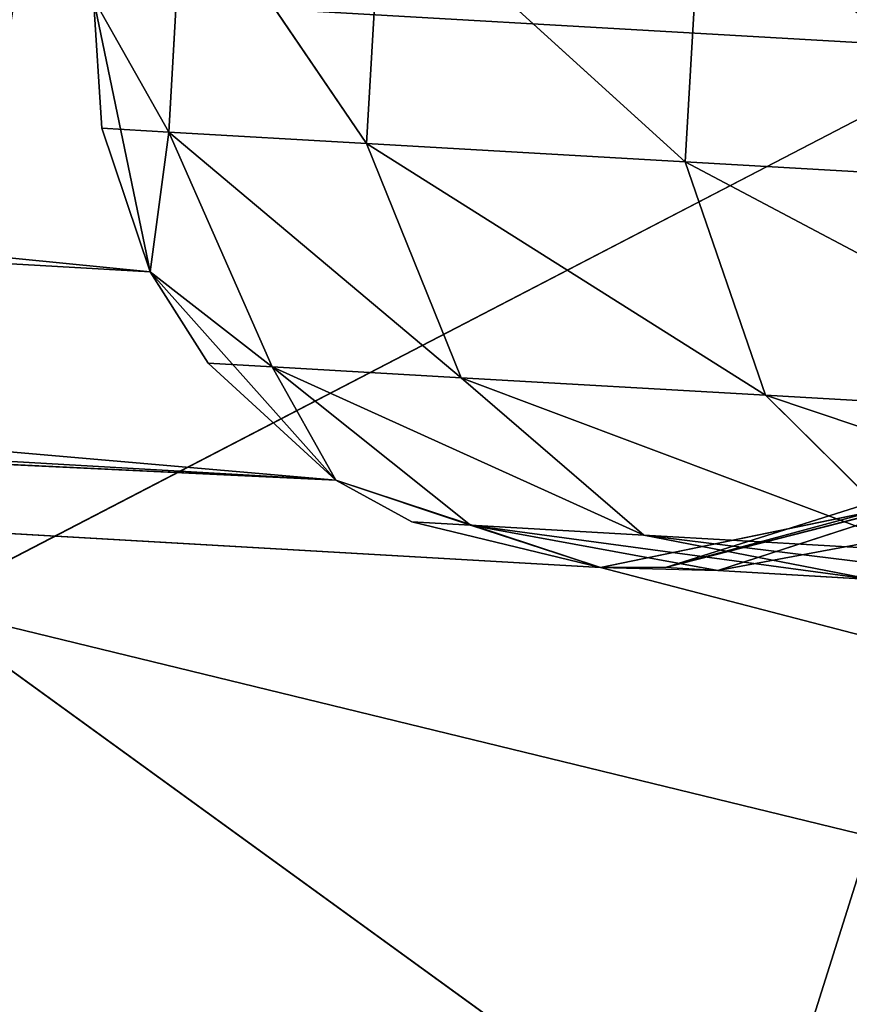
# Model space of a CAD drawing. Extents: x 228 to 329, y 0 to 150.
# Tile 354 of 656: x 280.202 to 280.586, y 49.694 to 50.151. Entities that reach past the tile are written whole.
import ezdxf

# ---------------------------------------------------------------- set-up
doc = ezdxf.new("R2010")
doc.units = 0
doc.header["$LTSCALE"] = 25.4
doc.layers.get('0').update_dxf_attribs({"color": 13, "linetype": 'CONTINUOUS'})

# ---------------------------------------------------------------- blocks, each defined once
blk = doc.blocks.new('SIS-9506-8054_STL_1')
at = {"color": 7}
for p, q in [((52.78733, 102.14181, 100.14023), (52.98378, 102.33858, 100.15154)), ((52.78733, 102.14181, 100.14023), (52.98378, 102.33858, 100.15154)), ((52.78733, 102.14181, 100.14023), (53.01231, 102.29511, 100.2593)), ((52.78733, 102.14181, 100.14023), (53.01231, 102.29511, 100.2593)), ((52.82465, 102.10714, 100.2485), (53.01231, 102.29511, 100.2593)), ((52.82465, 102.10714, 100.2485), (53.01231, 102.29511, 100.2593)), ((52.82465, 102.10714, 100.2485), (53.0697, 102.21812, 100.33069)), ((52.82465, 102.10714, 100.2485), (53.0697, 102.21812, 100.33069)), ((52.63952, 101.90618, 100.13172), (52.78733, 102.14181, 100.14023)), ((52.63952, 101.90618, 100.13172), (52.78733, 102.14181, 100.14023)), ((52.64639, 101.90618, 100.01226), (52.78733, 102.14181, 100.14023)), ((52.64639, 101.90618, 100.01226), (52.78733, 102.14181, 100.14023)), ((52.7942, 102.14181, 100.02077), (52.78733, 102.14181, 100.14023)), ((52.78733, 102.14181, 100.14023), (52.82465, 102.10714, 100.2485)), ((52.7942, 102.14181, 100.02077), (52.78733, 102.14181, 100.14023)), ((52.78733, 102.14181, 100.14023), (52.82465, 102.10714, 100.2485)), ((52.63952, 101.90618, 100.13172), (52.82465, 102.10714, 100.2485)), ((52.63952, 101.90618, 100.13172), (52.82465, 102.10714, 100.2485)), ((52.68345, 101.88205, 100.24038), (52.82465, 102.10714, 100.2485)), ((52.68345, 101.88205, 100.24038), (52.82465, 102.10714, 100.2485)), ((52.82465, 102.10714, 100.2485), (52.8976, 102.04574, 100.32079)), ((52.82465, 102.10714, 100.2485), (52.8976, 102.04574, 100.32079)), ((52.68345, 101.88205, 100.24038), (52.8976, 102.04574, 100.32079)), ((52.68345, 101.88205, 100.24038), (52.8976, 102.04574, 100.32079)), ((52.76812, 101.83932, 100.31333), (52.8976, 102.04574, 100.32079)), ((52.76812, 101.83932, 100.31333), (52.8976, 102.04574, 100.32079)), ((52.76812, 101.83932, 100.31333), (52.98949, 101.97168, 100.34052)), ((52.76812, 101.83932, 100.31333), (52.98949, 101.97168, 100.34052)), ((52.54776, 101.64351, 100.12644), (52.63952, 101.90618, 100.13172)), ((52.54776, 101.64351, 100.12644), (52.63952, 101.90618, 100.13172)), ((52.55463, 101.64351, 100.00698), (52.63952, 101.90618, 100.13172)), ((52.55463, 101.64351, 100.00698), (52.63952, 101.90618, 100.13172)), ((52.64639, 101.90618, 100.01226), (52.63952, 101.90618, 100.13172)), ((52.63952, 101.90618, 100.13172), (52.68345, 101.88205, 100.24038)), ((52.64639, 101.90618, 100.01226), (52.63952, 101.90618, 100.13172)), ((52.63952, 101.90618, 100.13172), (52.68345, 101.88205, 100.24038)), ((52.54776, 101.64351, 100.12644), (52.68345, 101.88205, 100.24038)), ((52.54776, 101.64351, 100.12644), (52.68345, 101.88205, 100.24038)), ((52.59579, 101.63113, 100.23533), (52.68345, 101.88205, 100.24038)), ((52.59579, 101.63113, 100.23533), (52.68345, 101.88205, 100.24038)), ((52.68345, 101.88205, 100.24038), (52.76812, 101.83932, 100.31333)), ((52.68345, 101.88205, 100.24038), (52.76812, 101.83932, 100.31333)), ((52.59579, 101.63113, 100.23533), (52.76812, 101.83932, 100.31333)), ((52.59579, 101.63113, 100.23533), (52.76812, 101.83932, 100.31333)), ((52.68774, 101.60922, 100.30871), (52.76812, 101.83932, 100.31333)), ((52.68774, 101.60922, 100.30871), (52.76812, 101.83932, 100.31333)), ((52.76812, 101.83932, 100.31333), (52.87413, 101.78779, 100.33389)), ((52.76812, 101.83932, 100.31333), (52.87413, 101.78779, 100.33389)), ((52.68774, 101.60922, 100.30871), (52.87413, 101.78779, 100.33389)), ((52.68774, 101.60922, 100.30871), (52.87413, 101.78779, 100.33389)), ((52.80252, 101.58279, 100.32977), (52.87413, 101.78779, 100.33389)), ((52.80252, 101.58279, 100.32977), (52.87413, 101.78779, 100.33389)), ((52.80252, 101.58279, 100.32977), (52.97721, 101.73924, 100.29732)), ((52.80252, 101.58279, 100.32977), (52.97721, 101.73924, 100.29732)), ((52.51284, 101.36697, 100.0645), (52.54776, 101.64351, 100.12644)), ((52.51284, 101.36697, 100.0645), (52.54776, 101.64351, 100.12644)), ((52.51665, 101.36697, 100.12465), (52.54776, 101.64351, 100.12644)), ((52.51665, 101.36697, 100.12465), (52.54776, 101.64351, 100.12644)), ((52.53909, 101.36697, 100.19122), (52.54776, 101.64351, 100.12644)), ((52.53909, 101.36697, 100.19122), (52.54776, 101.64351, 100.12644)), ((52.54776, 101.64351, 100.12644), (52.55463, 101.64351, 100.00698)), ((52.59579, 101.63113, 100.23533), (52.54776, 101.64351, 100.12644)), ((52.54776, 101.64351, 100.12644), (52.55463, 101.64351, 100.00698)), ((52.59579, 101.63113, 100.23533), (52.54776, 101.64351, 100.12644)), ((52.53909, 101.36697, 100.19122), (52.59579, 101.63113, 100.23533)), ((52.53909, 101.36697, 100.19122), (52.59579, 101.63113, 100.23533)), ((52.56608, 101.36697, 100.23362), (52.59579, 101.63113, 100.23533)), ((52.56608, 101.36697, 100.23362), (52.59579, 101.63113, 100.23533)), ((52.59579, 101.63113, 100.23533), (52.68774, 101.60922, 100.30871)), ((52.62519, 101.36697, 100.28783), (52.59579, 101.63113, 100.23533)), ((52.62519, 101.36697, 100.28783), (52.59579, 101.63113, 100.23533)), ((52.59579, 101.63113, 100.23533), (52.68774, 101.60922, 100.30871)), ((52.62519, 101.36697, 100.28783), (52.68774, 101.60922, 100.30871)), ((52.66049, 101.36697, 100.30714), (52.68774, 101.60922, 100.30871)), ((52.74806, 101.36697, 100.32845), (52.68774, 101.60922, 100.30871)), ((52.68774, 101.60922, 100.30871), (52.80252, 101.58279, 100.32977)), ((52.68774, 101.60922, 100.30871), (52.80252, 101.58279, 100.32977)), ((52.74806, 101.36697, 100.32845), (52.68774, 101.60922, 100.30871)), ((52.74806, 101.36697, 100.32845), (52.80252, 101.58279, 100.32977)), ((52.77825, 101.36697, 100.32836), (52.80252, 101.58279, 100.32977)), ((52.80252, 101.58279, 100.32977), (52.91386, 101.55789, 100.29367)), ((52.80252, 101.58279, 100.32977), (52.91386, 101.55789, 100.29367)), ((52.77825, 101.36697, 100.32836), (52.91386, 101.55789, 100.29367)), ((52.77825, 101.36697, 100.32836), (52.91386, 101.55789, 100.29367)), ((52.51665, 101.36697, 100.12465), (52.51284, 96.00087, 100.0645)), ((52.51665, 101.36697, 100.12465), (52.51284, 101.36697, 100.0645)), ((52.51665, 101.36697, 100.12465), (52.51284, 96.00087, 100.0645)), ((52.51665, 101.36697, 100.12465), (52.51284, 101.36697, 100.0645)), ((52.53909, 101.36697, 100.19122), (52.51665, 101.36697, 100.12465)), ((52.51665, 101.36697, 100.12465), (52.53909, 96.00087, 100.19122)), ((52.51665, 101.36697, 100.12465), (52.53909, 96.00087, 100.19122)), ((52.53909, 101.36697, 100.19122), (52.51665, 101.36697, 100.12465)), ((52.56608, 101.36697, 100.23362), (52.53909, 96.00087, 100.19122)), ((52.56608, 101.36697, 100.23362), (52.53909, 101.36697, 100.19122)), ((52.53909, 101.36697, 100.19122), (52.53909, 96.00087, 100.19122)), ((52.56608, 101.36697, 100.23362), (52.53909, 96.00087, 100.19122)), ((52.53909, 101.36697, 100.19122), (52.53909, 96.00087, 100.19122)), ((52.56608, 101.36697, 100.23362), (52.53909, 101.36697, 100.19122)), ((52.62519, 101.36697, 100.28783), (52.56608, 101.36697, 100.23362)), ((52.56608, 101.36697, 100.23362), (52.62519, 96.00087, 100.28783)), ((52.56608, 101.36697, 100.23362), (52.62519, 96.00087, 100.28783)), ((52.62519, 101.36697, 100.28783), (52.56608, 101.36697, 100.23362)), ((52.66049, 101.36697, 100.30714), (52.62519, 96.00087, 100.28783)), ((52.66049, 101.36697, 100.30714), (52.62519, 101.36697, 100.28783)), ((52.62519, 101.36697, 100.28783), (52.62519, 96.00087, 100.28783)), ((52.66049, 101.36697, 100.30714), (52.62519, 96.00087, 100.28783)), ((52.62519, 101.36697, 100.28783), (52.62519, 96.00087, 100.28783)), ((52.74806, 96.00087, 100.32845), (52.66049, 101.36697, 100.30714)), ((52.74806, 101.36697, 100.32845), (52.66049, 101.36697, 100.30714)), ((52.74806, 96.00087, 100.32845), (52.66049, 101.36697, 100.30714)), ((52.74806, 101.36697, 100.32845), (52.66049, 101.36697, 100.30714)), ((52.77825, 101.36697, 100.32836), (52.74806, 96.00087, 100.32845)), ((52.77825, 101.36697, 100.32836), (52.74806, 96.00087, 100.32845)), ((52.77825, 101.36697, 100.32836), (52.74806, 101.36697, 100.32845)), ((52.74806, 101.36697, 100.32845), (52.74806, 96.00087, 100.32845)), ((52.74806, 101.36697, 100.32845), (52.74806, 96.00087, 100.32845)), ((52.89238, 101.36697, 100.29243), (52.77825, 101.36697, 100.32836)), ((52.77825, 101.36697, 100.32836), (52.87477, 96.00087, 100.3022)), ((52.77825, 101.36697, 100.32836), (52.87477, 96.00087, 100.3022)), ((52.89238, 101.36697, 100.29243), (52.77825, 101.36697, 100.32836)), ((52.62519, 96.00087, 100.28783), (49.26901, 96.00087, 100.12822)), ((49.26901, 96.00087, 100.12822), (52.74806, 96.00087, 100.32845)), ((49.26901, 96.00087, 100.12822), (52.74806, 96.00087, 100.32845)), ((52.62519, 96.00087, 100.28783), (49.26901, 96.00087, 100.12822)), ((49.39573, 96.00087, 100.10197), (52.62519, 96.00087, 100.28783)), ((49.39573, 96.00087, 100.10197), (52.62519, 96.00087, 100.28783)), ((49.49234, 96.00087, 100.01587), (52.53909, 96.00087, 100.19122)), ((49.49234, 96.00087, 100.01587), (52.53909, 96.00087, 100.19122)), ((49.49234, 96.00087, 100.01587), (52.62519, 96.00087, 100.28783)), ((49.49234, 96.00087, 100.01587), (52.62519, 96.00087, 100.28783)), ((49.53297, 96.00087, 99.893), (52.53909, 96.00087, 100.19122)), ((49.53297, 96.00087, 99.893), (52.53909, 96.00087, 100.19122)), ((52.53909, 96.00087, 100.19122), (52.51284, 96.00087, 100.0645)), ((52.53909, 96.00087, 100.19122), (52.51284, 96.00087, 100.0645)), ((52.62519, 96.00087, 100.28783), (52.53909, 96.00087, 100.19122)), ((52.62519, 96.00087, 100.28783), (52.53909, 96.00087, 100.19122)), ((52.74806, 96.00087, 100.32845), (52.62519, 96.00087, 100.28783)), ((52.74806, 96.00087, 100.32845), (52.62519, 96.00087, 100.28783)), ((56.45636, 96.00087, 101.29312), (52.74806, 96.00087, 100.32845)), ((52.87477, 96.00087, 100.3022), (52.74806, 96.00087, 100.32845)), ((56.45636, 96.00087, 101.29312), (52.74806, 96.00087, 100.32845)), ((52.87477, 96.00087, 100.3022), (52.74806, 96.00087, 100.32845)), ((52.92922, 61.62022, 100.08846), (52.43303, 61.352, 100.34594)), ((52.43303, 61.352, 100.34594), (52.81884, 61.62022, 100.6256)), ((52.43303, 61.352, 100.34594), (52.81884, 61.62022, 100.6256)), ((52.43303, 61.352, 100.34594), (52.87322, 61.62022, 100.45306)), ((52.43303, 61.352, 100.34594), (52.87322, 61.62022, 100.45306)), ((52.92922, 61.62022, 100.08846), (52.43303, 61.352, 100.34594)), ((52.47659, 61.352, 100.06242), (52.92922, 61.62022, 100.08846)), ((52.47659, 61.352, 100.06242), (52.92922, 61.62022, 100.08846)), ((52.81884, 61.62022, 100.6256), (52.87322, 61.62022, 100.45306)), ((52.81884, 61.62022, 100.6256), (52.87322, 61.62022, 100.45306))]:
    blk.add_line(p, q, dxfattribs=at)
mesh = blk.add_polyface(dxfattribs=at)
corners = [(52.98378, 102.33858, 100.15154), (52.7942, 102.14181, 100.02077), (52.78733, 102.14181, 100.14023)]
mesh.append_faces([[corners[k] for k in face] for face in [(0, 1, 2)]], dxfattribs={"color": 7})
mesh = blk.add_polyface(dxfattribs=at)
corners = [(52.98378, 102.33858, 100.15154), (52.78733, 102.14181, 100.14023), (53.01231, 102.29511, 100.2593)]
mesh.append_faces([[corners[k] for k in face] for face in [(0, 1, 2)]], dxfattribs={"color": 7})
mesh = blk.add_polyface(dxfattribs=at)
corners = [(52.98378, 102.33858, 100.15154), (52.99065, 102.33858, 100.03207), (52.7942, 102.14181, 100.02077)]
mesh.append_faces([[corners[k] for k in face] for face in [(0, 1, 2)]], dxfattribs={"color": 7})
mesh = blk.add_polyface(dxfattribs=at)
corners = [(53.01231, 102.29511, 100.2593), (52.78733, 102.14181, 100.14023), (52.82465, 102.10714, 100.2485)]
mesh.append_faces([[corners[k] for k in face] for face in [(0, 1, 2)]], dxfattribs={"color": 7})
mesh = blk.add_polyface(dxfattribs=at)
corners = [(53.0697, 102.21812, 100.33069), (53.01231, 102.29511, 100.2593), (52.82465, 102.10714, 100.2485)]
mesh.append_faces([[corners[k] for k in face] for face in [(0, 1, 2)]], dxfattribs={"color": 7})
mesh = blk.add_polyface(dxfattribs=at)
corners = [(53.0697, 102.21812, 100.33069), (52.82465, 102.10714, 100.2485), (52.8976, 102.04574, 100.32079)]
mesh.append_faces([[corners[k] for k in face] for face in [(0, 1, 2)]], dxfattribs={"color": 7})
mesh = blk.add_polyface(dxfattribs=at)
corners = [(52.78733, 102.14181, 100.14023), (52.64639, 101.90618, 100.01226), (52.63952, 101.90618, 100.13172)]
mesh.append_faces([[corners[k] for k in face] for face in [(0, 1, 2)]], dxfattribs={"color": 7})
mesh = blk.add_polyface(dxfattribs=at)
corners = [(52.78733, 102.14181, 100.14023), (52.63952, 101.90618, 100.13172), (52.82465, 102.10714, 100.2485)]
mesh.append_faces([[corners[k] for k in face] for face in [(0, 1, 2)]], dxfattribs={"color": 7})
mesh = blk.add_polyface(dxfattribs=at)
corners = [(52.7942, 102.14181, 100.02077), (52.64639, 101.90618, 100.01226), (52.78733, 102.14181, 100.14023)]
mesh.append_faces([[corners[k] for k in face] for face in [(0, 1, 2)]], dxfattribs={"color": 7})
mesh = blk.add_polyface(dxfattribs=at)
corners = [(52.82465, 102.10714, 100.2485), (52.63952, 101.90618, 100.13172), (52.68345, 101.88205, 100.24038)]
mesh.append_faces([[corners[k] for k in face] for face in [(0, 1, 2)]], dxfattribs={"color": 7})
mesh = blk.add_polyface(dxfattribs=at)
corners = [(52.8976, 102.04574, 100.32079), (52.82465, 102.10714, 100.2485), (52.68345, 101.88205, 100.24038)]
mesh.append_faces([[corners[k] for k in face] for face in [(0, 1, 2)]], dxfattribs={"color": 7})
mesh = blk.add_polyface(dxfattribs=at)
corners = [(52.8976, 102.04574, 100.32079), (52.68345, 101.88205, 100.24038), (52.76812, 101.83932, 100.31333)]
mesh.append_faces([[corners[k] for k in face] for face in [(0, 1, 2)]], dxfattribs={"color": 7})
mesh = blk.add_polyface(dxfattribs=at)
corners = [(52.98949, 101.97168, 100.34052), (52.8976, 102.04574, 100.32079), (52.76812, 101.83932, 100.31333)]
mesh.append_faces([[corners[k] for k in face] for face in [(0, 1, 2)]], dxfattribs={"color": 7})
mesh = blk.add_polyface(dxfattribs=at)
corners = [(52.98949, 101.97168, 100.34052), (52.76812, 101.83932, 100.31333), (52.87413, 101.78779, 100.33389)]
mesh.append_faces([[corners[k] for k in face] for face in [(0, 1, 2)]], dxfattribs={"color": 7})
mesh = blk.add_polyface(dxfattribs=at)
corners = [(52.63952, 101.90618, 100.13172), (52.55463, 101.64351, 100.00698), (52.54776, 101.64351, 100.12644)]
mesh.append_faces([[corners[k] for k in face] for face in [(0, 1, 2)]], dxfattribs={"color": 7})
mesh = blk.add_polyface(dxfattribs=at)
corners = [(52.63952, 101.90618, 100.13172), (52.54776, 101.64351, 100.12644), (52.68345, 101.88205, 100.24038)]
mesh.append_faces([[corners[k] for k in face] for face in [(0, 1, 2)]], dxfattribs={"color": 7})
mesh = blk.add_polyface(dxfattribs=at)
corners = [(52.64639, 101.90618, 100.01226), (52.55463, 101.64351, 100.00698), (52.63952, 101.90618, 100.13172)]
mesh.append_faces([[corners[k] for k in face] for face in [(0, 1, 2)]], dxfattribs={"color": 7})
mesh = blk.add_polyface(dxfattribs=at)
corners = [(52.68345, 101.88205, 100.24038), (52.54776, 101.64351, 100.12644), (52.59579, 101.63113, 100.23533)]
mesh.append_faces([[corners[k] for k in face] for face in [(0, 1, 2)]], dxfattribs={"color": 7})
mesh = blk.add_polyface(dxfattribs=at)
corners = [(52.76812, 101.83932, 100.31333), (52.68345, 101.88205, 100.24038), (52.59579, 101.63113, 100.23533)]
mesh.append_faces([[corners[k] for k in face] for face in [(0, 1, 2)]], dxfattribs={"color": 7})
mesh = blk.add_polyface(dxfattribs=at)
corners = [(52.76812, 101.83932, 100.31333), (52.59579, 101.63113, 100.23533), (52.68774, 101.60922, 100.30871)]
mesh.append_faces([[corners[k] for k in face] for face in [(0, 1, 2)]], dxfattribs={"color": 7})
mesh = blk.add_polyface(dxfattribs=at)
corners = [(52.87413, 101.78779, 100.33389), (52.76812, 101.83932, 100.31333), (52.68774, 101.60922, 100.30871)]
mesh.append_faces([[corners[k] for k in face] for face in [(0, 1, 2)]], dxfattribs={"color": 7})
mesh = blk.add_polyface(dxfattribs=at)
corners = [(52.87413, 101.78779, 100.33389), (52.68774, 101.60922, 100.30871), (52.80252, 101.58279, 100.32977)]
mesh.append_faces([[corners[k] for k in face] for face in [(0, 1, 2)]], dxfattribs={"color": 7})
mesh = blk.add_polyface(dxfattribs=at)
corners = [(52.97721, 101.73924, 100.29732), (52.87413, 101.78779, 100.33389), (52.80252, 101.58279, 100.32977)]
mesh.append_faces([[corners[k] for k in face] for face in [(0, 1, 2)]], dxfattribs={"color": 7})
mesh = blk.add_polyface(dxfattribs=at)
corners = [(52.97721, 101.73924, 100.29732), (52.80252, 101.58279, 100.32977), (52.91386, 101.55789, 100.29367)]
mesh.append_faces([[corners[k] for k in face] for face in [(0, 1, 2)]], dxfattribs={"color": 7})
mesh = blk.add_polyface(dxfattribs=at)
corners = [(52.55463, 101.64351, 100.00698), (52.51284, 101.36697, 100.0645), (52.54776, 101.64351, 100.12644)]
mesh.append_faces([[corners[k] for k in face] for face in [(0, 1, 2)]], dxfattribs={"color": 7})
mesh = blk.add_polyface(dxfattribs=at)
corners = [(52.54776, 101.64351, 100.12644), (52.51284, 101.36697, 100.0645), (52.51665, 101.36697, 100.12465)]
mesh.append_faces([[corners[k] for k in face] for face in [(0, 1, 2)]], dxfattribs={"color": 7})
mesh = blk.add_polyface(dxfattribs=at)
corners = [(52.54776, 101.64351, 100.12644), (52.51665, 101.36697, 100.12465), (52.53909, 101.36697, 100.19122)]
mesh.append_faces([[corners[k] for k in face] for face in [(0, 1, 2)]], dxfattribs={"color": 7})
mesh = blk.add_polyface(dxfattribs=at)
corners = [(52.54776, 101.64351, 100.12644), (52.53909, 101.36697, 100.19122), (52.59579, 101.63113, 100.23533)]
mesh.append_faces([[corners[k] for k in face] for face in [(0, 1, 2)]], dxfattribs={"color": 7})
mesh = blk.add_polyface(dxfattribs=at)
corners = [(52.59579, 101.63113, 100.23533), (52.53909, 101.36697, 100.19122), (52.56608, 101.36697, 100.23362)]
mesh.append_faces([[corners[k] for k in face] for face in [(0, 1, 2)]], dxfattribs={"color": 7})
mesh = blk.add_polyface(dxfattribs=at)
corners = [(52.62519, 101.36697, 100.28783), (52.59579, 101.63113, 100.23533), (52.56608, 101.36697, 100.23362)]
mesh.append_faces([[corners[k] for k in face] for face in [(0, 1, 2)]], dxfattribs={"color": 7})
mesh = blk.add_polyface(dxfattribs=at)
corners = [(52.68774, 101.60922, 100.30871), (52.59579, 101.63113, 100.23533), (52.62519, 101.36697, 100.28783)]
mesh.append_faces([[corners[k] for k in face] for face in [(0, 1, 2)]], dxfattribs={"color": 7})
mesh = blk.add_polyface(dxfattribs=at)
corners = [(52.74806, 101.36697, 100.32845), (52.68774, 101.60922, 100.30871), (52.66049, 101.36697, 100.30714)]
mesh.append_faces([[corners[k] for k in face] for face in [(0, 1, 2)]], dxfattribs={"color": 7})
mesh = blk.add_polyface(dxfattribs=at)
corners = [(52.80252, 101.58279, 100.32977), (52.68774, 101.60922, 100.30871), (52.74806, 101.36697, 100.32845)]
mesh.append_faces([[corners[k] for k in face] for face in [(0, 1, 2)]], dxfattribs={"color": 7})
mesh = blk.add_polyface(dxfattribs=at)
corners = [(52.91386, 101.55789, 100.29367), (52.80252, 101.58279, 100.32977), (52.77825, 101.36697, 100.32836)]
mesh.append_faces([[corners[k] for k in face] for face in [(0, 1, 2)]], dxfattribs={"color": 7})
mesh = blk.add_polyface(dxfattribs=at)
corners = [(52.91386, 101.55789, 100.29367), (52.77825, 101.36697, 100.32836), (52.89238, 101.36697, 100.29243)]
mesh.append_faces([[corners[k] for k in face] for face in [(0, 1, 2)]], dxfattribs={"color": 7})
mesh = blk.add_polyface(dxfattribs=at)
corners = [(52.51665, 101.36697, 100.12465), (52.51284, 96.00087, 100.0645), (52.53909, 96.00087, 100.19122)]
mesh.append_faces([[corners[k] for k in face] for face in [(0, 1, 2)]], dxfattribs={"color": 7})
mesh = blk.add_polyface(dxfattribs=at)
corners = [(52.51284, 101.36697, 100.0645), (52.51284, 96.00087, 100.0645), (52.51665, 101.36697, 100.12465)]
mesh.append_faces([[corners[k] for k in face] for face in [(0, 1, 2)]], dxfattribs={"color": 7})
mesh = blk.add_polyface(dxfattribs=at)
corners = [(52.51665, 101.36697, 100.12465), (52.53909, 96.00087, 100.19122), (52.53909, 101.36697, 100.19122)]
mesh.append_faces([[corners[k] for k in face] for face in [(0, 1, 2)]], dxfattribs={"color": 7})
mesh = blk.add_polyface(dxfattribs=at)
corners = [(52.56608, 101.36697, 100.23362), (52.53909, 96.00087, 100.19122), (52.62519, 96.00087, 100.28783)]
mesh.append_faces([[corners[k] for k in face] for face in [(0, 1, 2)]], dxfattribs={"color": 7})
mesh = blk.add_polyface(dxfattribs=at)
corners = [(52.53909, 101.36697, 100.19122), (52.53909, 96.00087, 100.19122), (52.56608, 101.36697, 100.23362)]
mesh.append_faces([[corners[k] for k in face] for face in [(0, 1, 2)]], dxfattribs={"color": 7})
mesh = blk.add_polyface(dxfattribs=at)
corners = [(52.62519, 101.36697, 100.28783), (52.56608, 101.36697, 100.23362), (52.62519, 96.00087, 100.28783)]
mesh.append_faces([[corners[k] for k in face] for face in [(0, 1, 2)]], dxfattribs={"color": 7})
mesh = blk.add_polyface(dxfattribs=at)
corners = [(52.74806, 96.00087, 100.32845), (52.66049, 101.36697, 100.30714), (52.62519, 96.00087, 100.28783)]
mesh.append_faces([[corners[k] for k in face] for face in [(0, 1, 2)]], dxfattribs={"color": 7})
mesh = blk.add_polyface(dxfattribs=at)
corners = [(52.66049, 101.36697, 100.30714), (52.62519, 101.36697, 100.28783), (52.62519, 96.00087, 100.28783)]
mesh.append_faces([[corners[k] for k in face] for face in [(0, 1, 2)]], dxfattribs={"color": 7})
mesh = blk.add_polyface(dxfattribs=at)
corners = [(52.74806, 101.36697, 100.32845), (52.66049, 101.36697, 100.30714), (52.74806, 96.00087, 100.32845)]
mesh.append_faces([[corners[k] for k in face] for face in [(0, 1, 2)]], dxfattribs={"color": 7})
mesh = blk.add_polyface(dxfattribs=at)
corners = [(52.87477, 96.00087, 100.3022), (52.77825, 101.36697, 100.32836), (52.74806, 96.00087, 100.32845)]
mesh.append_faces([[corners[k] for k in face] for face in [(0, 1, 2)]], dxfattribs={"color": 7})
mesh = blk.add_polyface(dxfattribs=at)
corners = [(52.77825, 101.36697, 100.32836), (52.74806, 101.36697, 100.32845), (52.74806, 96.00087, 100.32845)]
mesh.append_faces([[corners[k] for k in face] for face in [(0, 1, 2)]], dxfattribs={"color": 7})
mesh = blk.add_polyface(dxfattribs=at)
corners = [(52.89238, 101.36697, 100.29243), (52.77825, 101.36697, 100.32836), (52.87477, 96.00087, 100.3022)]
mesh.append_faces([[corners[k] for k in face] for face in [(0, 1, 2)]], dxfattribs={"color": 7})
mesh = blk.add_polyface(dxfattribs=at)
corners = [(56.45636, 96.00087, 101.29312), (47.70244, 96.00087, 100.03806), (45.47453, 96.00087, 100.66108)]
mesh.append_faces([[corners[k] for k in face] for face in [(0, 1, 2)]], dxfattribs={"color": 7})
mesh = blk.add_polyface(dxfattribs=at)
corners = [(56.45636, 96.00087, 101.29312), (47.82916, 96.00087, 100.0118), (47.70244, 96.00087, 100.03806)]
mesh.append_faces([[corners[k] for k in face] for face in [(0, 1, 2)]], dxfattribs={"color": 7})
mesh = blk.add_polyface(dxfattribs=at)
corners = [(56.45636, 96.00087, 101.29312), (47.92577, 96.00087, 99.9257), (47.82916, 96.00087, 100.0118)]
mesh.append_faces([[corners[k] for k in face] for face in [(0, 1, 2)]], dxfattribs={"color": 7})
mesh = blk.add_polyface(dxfattribs=at)
corners = [(56.45636, 96.00087, 101.29312), (49.26901, 96.00087, 100.12822), (47.92577, 96.00087, 99.9257)]
mesh.append_faces([[corners[k] for k in face] for face in [(0, 1, 2)]], dxfattribs={"color": 7})
mesh = blk.add_polyface(dxfattribs=at)
corners = [(52.74806, 96.00087, 100.32845), (52.62519, 96.00087, 100.28783), (49.26901, 96.00087, 100.12822)]
mesh.append_faces([[corners[k] for k in face] for face in [(0, 1, 2)]], dxfattribs={"color": 7})
mesh = blk.add_polyface(dxfattribs=at)
corners = [(56.45636, 96.00087, 101.29312), (52.74806, 96.00087, 100.32845), (49.26901, 96.00087, 100.12822)]
mesh.append_faces([[corners[k] for k in face] for face in [(0, 1, 2)]], dxfattribs={"color": 7})
mesh = blk.add_polyface(dxfattribs=at)
corners = [(52.62519, 96.00087, 100.28783), (49.39573, 96.00087, 100.10197), (49.26901, 96.00087, 100.12822)]
mesh.append_faces([[corners[k] for k in face] for face in [(0, 1, 2)]], dxfattribs={"color": 7})
mesh = blk.add_polyface(dxfattribs=at)
corners = [(52.62519, 96.00087, 100.28783), (49.49234, 96.00087, 100.01587), (49.39573, 96.00087, 100.10197)]
mesh.append_faces([[corners[k] for k in face] for face in [(0, 1, 2)]], dxfattribs={"color": 7})
mesh = blk.add_polyface(dxfattribs=at)
corners = [(52.53909, 96.00087, 100.19122), (49.53297, 96.00087, 99.893), (49.49234, 96.00087, 100.01587)]
mesh.append_faces([[corners[k] for k in face] for face in [(0, 1, 2)]], dxfattribs={"color": 7})
mesh = blk.add_polyface(dxfattribs=at)
corners = [(52.62519, 96.00087, 100.28783), (52.53909, 96.00087, 100.19122), (49.49234, 96.00087, 100.01587)]
mesh.append_faces([[corners[k] for k in face] for face in [(0, 1, 2)]], dxfattribs={"color": 7})
mesh = blk.add_polyface(dxfattribs=at)
corners = [(52.53909, 96.00087, 100.19122), (52.51284, 96.00087, 100.0645), (49.53297, 96.00087, 99.893)]
mesh.append_faces([[corners[k] for k in face] for face in [(0, 1, 2)]], dxfattribs={"color": 7})
mesh = blk.add_polyface(dxfattribs=at)
corners = [(56.45636, 96.00087, 101.29312), (52.87477, 96.00087, 100.3022), (52.74806, 96.00087, 100.32845)]
mesh.append_faces([[corners[k] for k in face] for face in [(0, 1, 2)]], dxfattribs={"color": 7})
mesh = blk.add_polyface(dxfattribs=at)
corners = [(54.07941, 96.00087, 100.15466), (54.12003, 96.00087, 100.03179), (52.77679, 96.00087, 99.82928)]
mesh.append_faces([[corners[k] for k in face] for face in [(0, 1, 2)]], dxfattribs={"color": 7})
mesh = blk.add_polyface(dxfattribs=at)
corners = [(54.07941, 96.00087, 100.15466), (52.77679, 96.00087, 99.82928), (52.89966, 96.00087, 99.8699)]
mesh.append_faces([[corners[k] for k in face] for face in [(0, 1, 2)]], dxfattribs={"color": 7})
mesh = blk.add_polyface(dxfattribs=at)
corners = [(52.81884, 61.62022, 100.6256), (52.87322, 61.62022, 100.45306), (53.30843, 61.81737, 100.55309)]
mesh.append_faces([[corners[k] for k in face] for face in [(0, 1, 2)]], dxfattribs={"color": 7})
mesh = blk.add_polyface(dxfattribs=at)
corners = [(52.81884, 61.62022, 100.6256), (52.33601, 61.352, 100.60721), (52.43303, 61.352, 100.34594)]
mesh.append_faces([[corners[k] for k in face] for face in [(0, 1, 2)]], dxfattribs={"color": 7})
mesh = blk.add_polyface(dxfattribs=at)
corners = [(52.43303, 61.352, 100.34594), (52.47659, 61.352, 100.06242), (52.92922, 61.62022, 100.08846)]
mesh.append_faces([[corners[k] for k in face] for face in [(0, 1, 2)]], dxfattribs={"color": 7})
mesh = blk.add_polyface(dxfattribs=at)
corners = [(52.81884, 61.62022, 100.6256), (52.43303, 61.352, 100.34594), (52.87322, 61.62022, 100.45306)]
mesh.append_faces([[corners[k] for k in face] for face in [(0, 1, 2)]], dxfattribs={"color": 7})
mesh = blk.add_polyface(dxfattribs=at)
corners = [(52.87322, 61.62022, 100.45306), (52.43303, 61.352, 100.34594), (52.92922, 61.62022, 100.08846)]
mesh.append_faces([[corners[k] for k in face] for face in [(0, 1, 2)]], dxfattribs={"color": 7})
mesh = blk.add_polyface(dxfattribs=at)
corners = [(52.92922, 61.62022, 100.08846), (52.47659, 61.352, 100.06242), (52.91542, 61.62022, 99.71986)]
mesh.append_faces([[corners[k] for k in face] for face in [(0, 1, 2)]], dxfattribs={"color": 7})
at = {"color": 9}
mesh = blk.add_polyface(dxfattribs=at)
corners = [(97.84146, 4.04674, 147), (3.84147, 4.04674, 53), (3.84147, 4.04674, 147)]
mesh.append_faces([[corners[k] for k in face] for face in [(0, 1, 2)]], dxfattribs={"color": 9})
mesh = blk.add_polyface(dxfattribs=at)
corners = [(97.84146, 4.04674, 147), (97.84146, 4.04674, 53), (3.84147, 4.04674, 53)]
mesh.append_faces([[corners[k] for k in face] for face in [(0, 1, 2)]], dxfattribs={"color": 9})
mesh = blk.add_polyface(dxfattribs=at)
corners = [(3.84147, 1.04674, 147), (97.84146, 1.04674, 53), (97.84146, 1.04674, 147)]
mesh.append_faces([[corners[k] for k in face] for face in [(0, 1, 2)]], dxfattribs={"color": 9})
mesh = blk.add_polyface(dxfattribs=at)
corners = [(3.84147, 1.04674, 147), (3.84147, 1.04674, 53), (97.84146, 1.04674, 53)]
mesh.append_faces([[corners[k] for k in face] for face in [(0, 1, 2)]], dxfattribs={"color": 9})

msp = doc.modelspace()

# ---------------------------------------------------------------- block references
at = {"color": 0, "extrusion": (0, -1, -3.33067e-16)}
msp.add_blockref('SIS-9506-8054_STL_1', (227.72301, -1.64573, -150.22504), dxfattribs=at)

doc.saveas('drawing.dxf')
